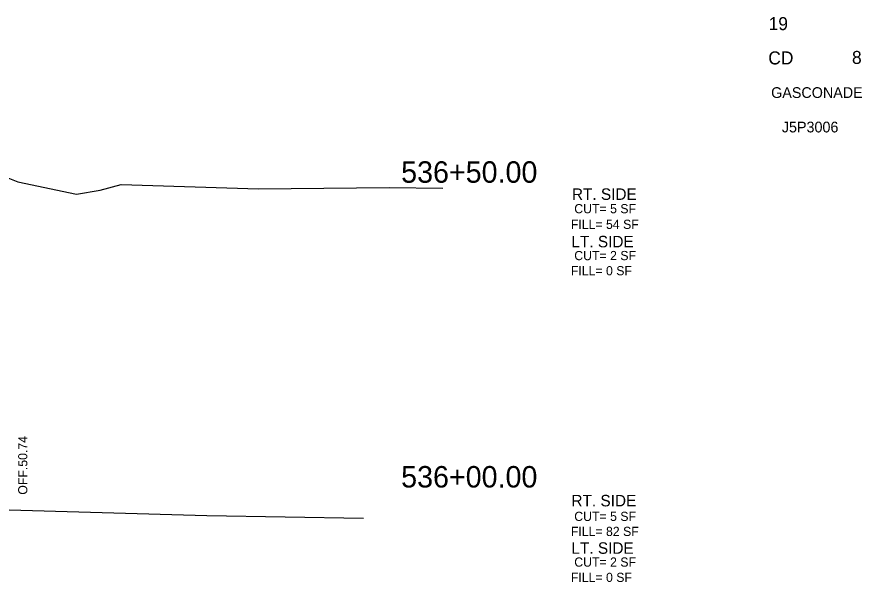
# Model space of a CAD drawing. Extents: x -4 to 359, y 0 to 1436.
# Drawn here: x 98.9 to 154.2, y 1099.2 to 1136.1 of the extents above; entities that cross this region are included whole.
import ezdxf

# ---------------------------------------------------------------- set-up
doc = ezdxf.new("R2010")
doc.units = 0
for name, color, linetype in [('Common-Title block info', 7, 'Continuous'), ('XS-Existing surface-ground', 7, 'Continuous'), ('XS-Text-earthwork labels', 7, 'Continuous'), ('XS-Text-offset label', 7, 'Continuous'), ('XS-Text-tie elevation', 7, 'Continuous')]:
    doc.layers.add(name, color=color, linetype=linetype)

msp = doc.modelspace()

# ---------------------------------------------------------------- linework, layer by layer
at = {"layer": 'XS-Existing surface-ground'}
for p, q in [((98.226, 1125.589), (98.999, 1125.284)), ((98.999, 1125.284), (102.819, 1124.487)), ((104.366, 1124.753), (105.738, 1125.115)), ((105.738, 1125.115), (114.711, 1124.835)), ((114.711, 1124.835), (123.264, 1124.918)), ((123.264, 1124.918), (126.757, 1124.879)), ((102.819, 1124.487), (104.366, 1124.753)), ((95.052, 1103.982), (111.338, 1103.509)), ((111.338, 1103.509), (121.57, 1103.341))]:
    msp.add_line(p, q, dxfattribs=at)

# ---------------------------------------------------------------- texts
at = {"layer": 'Common-Title block info'}
for s, height, p in [('19', 0.85, (148.047, 1135.194)), ('CD', 0.85, (148.025, 1132.956)), ('8', 0.85, (153.492, 1132.988)), ('GASCONADE', 0.7, (148.211, 1130.769)), ('J5P3006', 0.7, (148.909, 1128.519))]:
    msp.add_text(s, height=height, dxfattribs=at).set_placement(p)
at = {"layer": 'XS-Text-earthwork labels'}
for s, height, p in [('RT. SIDE', 0.75, (135.195, 1124.114)), (' CUT= 5 SF           ', 0.6, (135.125, 1123.242)), ('FILL= 54 SF           ', 0.6, (135.125, 1122.221)), ('LT. SIDE', 0.75, (135.164, 1121.018)), (' CUT= 2 SF           ', 0.6, (135.125, 1120.181)), ('FILL= 0 SF           ', 0.6, (135.125, 1119.191)), ('RT. SIDE', 0.75, (135.164, 1104.111)), (' CUT= 5 SF           ', 0.6, (135.125, 1103.159)), ('FILL= 82 SF           ', 0.6, (135.125, 1102.176)), ('LT. SIDE', 0.75, (135.164, 1101.014)), (' CUT= 2 SF           ', 0.6, (135.125, 1100.175)), ('FILL= 0 SF           ', 0.6, (135.125, 1099.177))]:
    msp.add_text(s, height=height, dxfattribs=at).set_placement(p)
at = {"layer": 'XS-Text-offset label'}
for s, p in [('           536+50.00           ', (118.317, 1125.233)), ('           536+00.00           ', (118.317, 1105.342))]:
    msp.add_text(s, height=1.4, dxfattribs=at).set_placement(p)
at = {"layer": 'XS-Text-tie elevation'}
msp.add_text('OFF.50.74', height=0.6, rotation=90, dxfattribs=at).set_placement((99.619, 1104.871))

doc.saveas('drawing.dxf')
